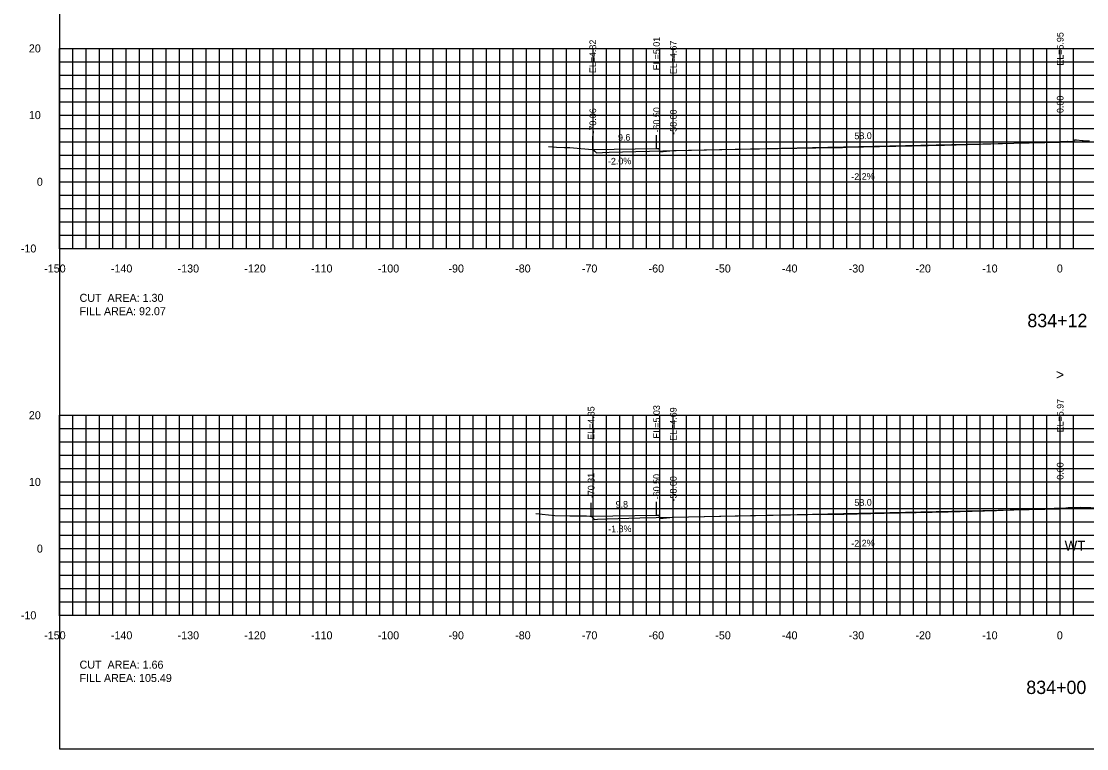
# Model space of a CAD drawing. Extents: x 1797419 to 1809236, y 248759 to 251512.
# Drawn here: x 1808255.3 to 1808415, y 250854.9 to 250964 of the extents above; entities that cross this region are included whole.
import ezdxf

# ---------------------------------------------------------------- set-up
doc = ezdxf.new("R2010")
doc.units = 0
for name, color, linetype in [('1', 7, 'Continuous'), ('10', 7, 'Continuous'), ('3', 7, 'Continuous'), ('31', 7, 'Continuous'), ('4', 7, 'Continuous'), ('60', 7, 'Continuous'), ('ANNO-TXT', 7, 'Continuous'), ('CL-CNST', 7, 'Continuous'), ('Level 62', 7, 'Continuous'), ('M-ROADS', 7, 'Continuous')]:
    doc.layers.add(name, color=color, linetype=linetype)

msp = doc.modelspace()

# ---------------------------------------------------------------- linework, layer by layer
for p, q in [((1808340.94, 250944.71), (1808340.94, 250946.71)), ((1808350.5, 250944.9), (1808350.5, 250946.9)), ((1808353, 250944.56), (1808353, 250946.56)), ((1808411, 250945.84), (1808411, 250947.84)), ((1808411, 250890.86), (1808411, 250892.86)), ((1808340.69, 250889.74), (1808340.69, 250891.74)), ((1808350.5, 250889.92), (1808350.5, 250891.92)), ((1808353, 250889.58), (1808353, 250891.58))]:
    msp.add_line(p, q)
msp.add_lwpolyline([(1808261, 250854.89), (1808561, 250854.89), (1808561, 251044.89), (1808261, 251044.89)], close=True)
at = {"layer": '60'}
for p, q in [((1808260.94, 250959.89), (1808261, 250959.89)), ((1808261, 250929.89), (1808261, 250959.89)), ((1808260.94, 250949.89), (1808261, 250949.89)), ((1808260.94, 250939.89), (1808261, 250939.89)), ((1808260.94, 250929.89), (1808261, 250929.89)), ((1808261, 250929.89), (1808561, 250929.89)), ((1808261, 250929.83), (1808261, 250929.89)), ((1808271, 250929.83), (1808271, 250929.89)), ((1808281, 250929.83), (1808281, 250929.89)), ((1808291, 250929.83), (1808291, 250929.89)), ((1808301, 250929.83), (1808301, 250929.89)), ((1808311, 250929.83), (1808311, 250929.89)), ((1808321, 250929.83), (1808321, 250929.89)), ((1808331, 250929.83), (1808331, 250929.89)), ((1808341, 250929.83), (1808341, 250929.89)), ((1808351, 250929.83), (1808351, 250929.89)), ((1808361, 250929.83), (1808361, 250929.89)), ((1808371, 250929.83), (1808371, 250929.89)), ((1808381, 250929.83), (1808381, 250929.89)), ((1808391, 250929.83), (1808391, 250929.89)), ((1808401, 250929.83), (1808401, 250929.89)), ((1808411, 250929.83), (1808411, 250929.89)), ((1808260.94, 250904.89), (1808261, 250904.89)), ((1808261, 250874.89), (1808261, 250904.89)), ((1808260.94, 250894.89), (1808261, 250894.89)), ((1808260.94, 250884.89), (1808261, 250884.89)), ((1808260.94, 250874.89), (1808261, 250874.89)), ((1808261, 250874.89), (1808561, 250874.89)), ((1808261, 250874.83), (1808261, 250874.89)), ((1808271, 250874.83), (1808271, 250874.89)), ((1808281, 250874.83), (1808281, 250874.89)), ((1808291, 250874.83), (1808291, 250874.89)), ((1808301, 250874.83), (1808301, 250874.89)), ((1808311, 250874.83), (1808311, 250874.89)), ((1808321, 250874.83), (1808321, 250874.89)), ((1808331, 250874.83), (1808331, 250874.89)), ((1808341, 250874.83), (1808341, 250874.89)), ((1808351, 250874.83), (1808351, 250874.89)), ((1808361, 250874.83), (1808361, 250874.89)), ((1808371, 250874.83), (1808371, 250874.89)), ((1808381, 250874.83), (1808381, 250874.89)), ((1808391, 250874.83), (1808391, 250874.89)), ((1808401, 250874.83), (1808401, 250874.89)), ((1808411, 250874.83), (1808411, 250874.89))]:
    msp.add_line(p, q, dxfattribs=at)
at = {"layer": 'CL-CNST'}
for points in [[(1808340.94, 250944.71), (1808350.5, 250944.9), (1808350.83, 250944.9), (1808351, 250944.4), (1808353, 250944.56), (1808411, 250945.84), (1808469, 250946.71), (1808471, 250946.54), (1808471.17, 250947.04), (1808471.5, 250947.04), (1808473.5, 250947.12), (1808478.5, 250947.22), (1808479.5, 250947.26), (1808485.31, 250945.32)], [(1808340.69, 250889.74), (1808350.5, 250889.92), (1808350.83, 250889.92), (1808351, 250889.42), (1808353, 250889.58), (1808411, 250890.86), (1808469, 250891.97), (1808471, 250891.81), (1808471.17, 250892.31), (1808471.5, 250892.31), (1808473.5, 250892.39), (1808478.5, 250892.49), (1808479.5, 250892.53), (1808486.16, 250890.31)]]:
    msp.add_lwpolyline(points, dxfattribs=at)
at = {"layer": 'Level 62'}
for p, q in [((1808261, 250959.89), (1808561, 250959.89)), ((1808261, 250929.89), (1808261, 250959.89)), ((1808263, 250929.89), (1808263, 250959.89)), ((1808265, 250929.89), (1808265, 250959.89)), ((1808267, 250929.89), (1808267, 250959.89)), ((1808269, 250929.89), (1808269, 250959.89)), ((1808271, 250929.89), (1808271, 250959.89)), ((1808273, 250929.89), (1808273, 250959.89)), ((1808275, 250929.89), (1808275, 250959.89)), ((1808277, 250929.89), (1808277, 250959.89)), ((1808279, 250929.89), (1808279, 250959.89)), ((1808281, 250929.89), (1808281, 250959.89)), ((1808283, 250929.89), (1808283, 250959.89)), ((1808285, 250929.89), (1808285, 250959.89)), ((1808287, 250929.89), (1808287, 250959.89)), ((1808289, 250929.89), (1808289, 250959.89)), ((1808291, 250929.89), (1808291, 250959.89)), ((1808293, 250929.89), (1808293, 250959.89)), ((1808295, 250929.89), (1808295, 250959.89)), ((1808297, 250929.89), (1808297, 250959.89)), ((1808299, 250929.89), (1808299, 250959.89)), ((1808301, 250929.89), (1808301, 250959.89)), ((1808303, 250929.89), (1808303, 250959.89)), ((1808305, 250929.89), (1808305, 250959.89)), ((1808307, 250929.89), (1808307, 250959.89)), ((1808309, 250929.89), (1808309, 250959.89)), ((1808311, 250929.89), (1808311, 250959.89)), ((1808313, 250929.89), (1808313, 250959.89)), ((1808315, 250929.89), (1808315, 250959.89)), ((1808317, 250929.89), (1808317, 250959.89)), ((1808319, 250929.89), (1808319, 250959.89)), ((1808321, 250929.89), (1808321, 250959.89)), ((1808323, 250929.89), (1808323, 250959.89)), ((1808325, 250929.89), (1808325, 250959.89)), ((1808327, 250929.89), (1808327, 250959.89)), ((1808329, 250929.89), (1808329, 250959.89)), ((1808331, 250929.89), (1808331, 250959.89)), ((1808333, 250929.89), (1808333, 250959.89)), ((1808335, 250929.89), (1808335, 250959.89)), ((1808337, 250929.89), (1808337, 250959.89)), ((1808339, 250929.89), (1808339, 250959.89)), ((1808341, 250929.89), (1808341, 250959.89)), ((1808343, 250929.89), (1808343, 250959.89)), ((1808345, 250929.89), (1808345, 250959.89)), ((1808347, 250929.89), (1808347, 250959.89)), ((1808349, 250929.89), (1808349, 250959.89)), ((1808351, 250929.89), (1808351, 250959.89)), ((1808353, 250929.89), (1808353, 250959.89)), ((1808355, 250929.89), (1808355, 250959.89)), ((1808357, 250929.89), (1808357, 250959.89)), ((1808359, 250929.89), (1808359, 250959.89)), ((1808361, 250929.89), (1808361, 250959.89)), ((1808363, 250929.89), (1808363, 250959.89)), ((1808365, 250929.89), (1808365, 250959.89)), ((1808367, 250929.89), (1808367, 250959.89)), ((1808369, 250929.89), (1808369, 250959.89)), ((1808371, 250929.89), (1808371, 250959.89)), ((1808373, 250929.89), (1808373, 250959.89)), ((1808375, 250929.89), (1808375, 250959.89)), ((1808377, 250929.89), (1808377, 250959.89)), ((1808379, 250929.89), (1808379, 250959.89)), ((1808381, 250929.89), (1808381, 250959.89)), ((1808383, 250929.89), (1808383, 250959.89)), ((1808385, 250929.89), (1808385, 250959.89)), ((1808387, 250929.89), (1808387, 250959.89)), ((1808389, 250929.89), (1808389, 250959.89)), ((1808391, 250929.89), (1808391, 250959.89)), ((1808393, 250929.89), (1808393, 250959.89)), ((1808395, 250929.89), (1808395, 250959.89)), ((1808397, 250929.89), (1808397, 250959.89)), ((1808399, 250929.89), (1808399, 250959.89)), ((1808401, 250929.89), (1808401, 250959.89)), ((1808403, 250929.89), (1808403, 250959.89)), ((1808405, 250929.89), (1808405, 250959.89)), ((1808407, 250929.89), (1808407, 250959.89)), ((1808409, 250929.89), (1808409, 250959.89)), ((1808411, 250929.89), (1808411, 250959.89)), ((1808413, 250929.89), (1808413, 250959.89)), ((1808261, 250957.89), (1808561, 250957.89)), ((1808261, 250955.89), (1808561, 250955.89)), ((1808261, 250953.89), (1808561, 250953.89)), ((1808261, 250951.89), (1808561, 250951.89)), ((1808261, 250949.89), (1808561, 250949.89)), ((1808261, 250947.89), (1808561, 250947.89)), ((1808261, 250945.89), (1808561, 250945.89)), ((1808261, 250943.89), (1808561, 250943.89)), ((1808261, 250941.89), (1808561, 250941.89)), ((1808261, 250939.89), (1808561, 250939.89)), ((1808261, 250937.89), (1808561, 250937.89)), ((1808261, 250935.89), (1808561, 250935.89)), ((1808261, 250933.89), (1808561, 250933.89)), ((1808261, 250931.89), (1808561, 250931.89)), ((1808261, 250929.89), (1808561, 250929.89)), ((1808261, 250904.89), (1808561, 250904.89)), ((1808261, 250874.89), (1808261, 250904.89)), ((1808263, 250874.89), (1808263, 250904.89)), ((1808265, 250874.89), (1808265, 250904.89)), ((1808267, 250874.89), (1808267, 250904.89)), ((1808269, 250874.89), (1808269, 250904.89)), ((1808271, 250874.89), (1808271, 250904.89)), ((1808273, 250874.89), (1808273, 250904.89)), ((1808275, 250874.89), (1808275, 250904.89)), ((1808277, 250874.89), (1808277, 250904.89)), ((1808279, 250874.89), (1808279, 250904.89)), ((1808281, 250874.89), (1808281, 250904.89)), ((1808283, 250874.89), (1808283, 250904.89)), ((1808285, 250874.89), (1808285, 250904.89)), ((1808287, 250874.89), (1808287, 250904.89)), ((1808289, 250874.89), (1808289, 250904.89)), ((1808291, 250874.89), (1808291, 250904.89)), ((1808293, 250874.89), (1808293, 250904.89)), ((1808295, 250874.89), (1808295, 250904.89)), ((1808297, 250874.89), (1808297, 250904.89)), ((1808299, 250874.89), (1808299, 250904.89)), ((1808301, 250874.89), (1808301, 250904.89)), ((1808303, 250874.89), (1808303, 250904.89)), ((1808305, 250874.89), (1808305, 250904.89)), ((1808307, 250874.89), (1808307, 250904.89)), ((1808309, 250874.89), (1808309, 250904.89)), ((1808311, 250874.89), (1808311, 250904.89)), ((1808313, 250874.89), (1808313, 250904.89)), ((1808315, 250874.89), (1808315, 250904.89)), ((1808317, 250874.89), (1808317, 250904.89)), ((1808319, 250874.89), (1808319, 250904.89)), ((1808321, 250874.89), (1808321, 250904.89)), ((1808323, 250874.89), (1808323, 250904.89)), ((1808325, 250874.89), (1808325, 250904.89)), ((1808327, 250874.89), (1808327, 250904.89)), ((1808329, 250874.89), (1808329, 250904.89)), ((1808331, 250874.89), (1808331, 250904.89)), ((1808333, 250874.89), (1808333, 250904.89)), ((1808335, 250874.89), (1808335, 250904.89)), ((1808337, 250874.89), (1808337, 250904.89)), ((1808339, 250874.89), (1808339, 250904.89)), ((1808341, 250874.89), (1808341, 250904.89)), ((1808343, 250874.89), (1808343, 250904.89)), ((1808345, 250874.89), (1808345, 250904.89)), ((1808347, 250874.89), (1808347, 250904.89)), ((1808349, 250874.89), (1808349, 250904.89)), ((1808351, 250874.89), (1808351, 250904.89)), ((1808353, 250874.89), (1808353, 250904.89)), ((1808355, 250874.89), (1808355, 250904.89)), ((1808357, 250874.89), (1808357, 250904.89)), ((1808359, 250874.89), (1808359, 250904.89)), ((1808361, 250874.89), (1808361, 250904.89)), ((1808363, 250874.89), (1808363, 250904.89)), ((1808365, 250874.89), (1808365, 250904.89)), ((1808367, 250874.89), (1808367, 250904.89)), ((1808369, 250874.89), (1808369, 250904.89)), ((1808371, 250874.89), (1808371, 250904.89)), ((1808373, 250874.89), (1808373, 250904.89)), ((1808375, 250874.89), (1808375, 250904.89)), ((1808377, 250874.89), (1808377, 250904.89)), ((1808379, 250874.89), (1808379, 250904.89)), ((1808381, 250874.89), (1808381, 250904.89)), ((1808383, 250874.89), (1808383, 250904.89)), ((1808385, 250874.89), (1808385, 250904.89)), ((1808387, 250874.89), (1808387, 250904.89)), ((1808389, 250874.89), (1808389, 250904.89)), ((1808391, 250874.89), (1808391, 250904.89)), ((1808393, 250874.89), (1808393, 250904.89)), ((1808395, 250874.89), (1808395, 250904.89)), ((1808397, 250874.89), (1808397, 250904.89)), ((1808399, 250874.89), (1808399, 250904.89)), ((1808401, 250874.89), (1808401, 250904.89)), ((1808403, 250874.89), (1808403, 250904.89)), ((1808405, 250874.89), (1808405, 250904.89)), ((1808407, 250874.89), (1808407, 250904.89)), ((1808409, 250874.89), (1808409, 250904.89)), ((1808411, 250874.89), (1808411, 250904.89)), ((1808413, 250874.89), (1808413, 250904.89)), ((1808261, 250902.89), (1808561, 250902.89)), ((1808261, 250900.89), (1808561, 250900.89)), ((1808261, 250898.89), (1808561, 250898.89)), ((1808261, 250896.89), (1808561, 250896.89)), ((1808261, 250894.89), (1808561, 250894.89)), ((1808261, 250892.89), (1808561, 250892.89)), ((1808261, 250890.89), (1808561, 250890.89)), ((1808261, 250888.89), (1808561, 250888.89)), ((1808261, 250886.89), (1808561, 250886.89)), ((1808261, 250884.89), (1808561, 250884.89)), ((1808261, 250882.89), (1808561, 250882.89)), ((1808261, 250880.89), (1808561, 250880.89)), ((1808261, 250878.89), (1808561, 250878.89)), ((1808261, 250876.89), (1808561, 250876.89)), ((1808261, 250874.89), (1808561, 250874.89))]:
    msp.add_line(p, q, dxfattribs=at)
at = {"layer": 'M-ROADS'}
for points in [[(1808334.28, 250945.2), (1808335.48, 250945.06), (1808336.69, 250945.04), (1808337.49, 250945.04), (1808340.82, 250944.71), (1808340.94, 250944.71), (1808341.23, 250944.47), (1808341.48, 250944.22), (1808342.41, 250944.29), (1808343.39, 250944.35), (1808353.41, 250944.57), (1808360.29, 250944.73), (1808377.16, 250945.03), (1808378.38, 250945.05), (1808379.06, 250945.06), (1808393.67, 250945.37), (1808405.82, 250945.72), (1808411.04, 250945.95), (1808412.05, 250945.97), (1808412.12, 250945.95), (1808413.04, 250946), (1808413.22, 250946.2), (1808413.43, 250946.18), (1808414.29, 250946.07), (1808414.47, 250946.06), (1808415.37, 250946.05)], [(1808332.41, 250890.16), (1808335.26, 250889.83), (1808337.49, 250889.79), (1808338.5, 250889.78), (1808340.01, 250889.78), (1808340.51, 250889.74), (1808340.69, 250889.74), (1808340.83, 250889.62), (1808341.2, 250889.25), (1808341.66, 250889.29), (1808343.11, 250889.37), (1808348.01, 250889.48), (1808360.15, 250889.76), (1808373.17, 250889.99), (1808378.57, 250890.07), (1808384.61, 250890.21), (1808394.19, 250890.41), (1808401.46, 250890.61), (1808406.57, 250890.84), (1808411.85, 250891.02), (1808412.21, 250891.03), (1808414.09, 250891.09), (1808421.53, 250890.83)]]:
    msp.add_lwpolyline(points, dxfattribs=at)

# ---------------------------------------------------------------- texts
at = {"layer": '1'}
for s, p in [('834+12', (1808406.08, 250918.09)), ('834+00', (1808405.92, 250863.09))]:
    msp.add_text(s, height=2, dxfattribs=at).set_placement(p)
at = {"layer": '10'}
for s, p in [('-150', (1808258.7, 250926.29)), ('-140', (1808268.7, 250926.29)), ('-130', (1808278.7, 250926.29)), ('-120', (1808288.7, 250926.29)), ('-110', (1808298.7, 250926.29)), ('-100', (1808308.7, 250926.29)), ('-90', (1808319.3, 250926.29)), ('-80', (1808329.3, 250926.29)), ('-70', (1808339.3, 250926.29)), ('-60', (1808349.3, 250926.29)), ('-50', (1808359.3, 250926.29)), ('-40', (1808369.3, 250926.29)), ('-30', (1808379.3, 250926.29)), ('-20', (1808389.3, 250926.29)), ('-10', (1808399.3, 250926.29)), ('0', (1808410.5, 250926.29)), ('-150', (1808258.7, 250871.29)), ('-140', (1808268.7, 250871.29)), ('-130', (1808278.7, 250871.29)), ('-120', (1808288.7, 250871.29)), ('-110', (1808298.7, 250871.29)), ('-100', (1808308.7, 250871.29)), ('-90', (1808319.3, 250871.29)), ('-80', (1808329.3, 250871.29)), ('-70', (1808339.3, 250871.29)), ('-60', (1808349.3, 250871.29)), ('-50', (1808359.3, 250871.29)), ('-40', (1808369.3, 250871.29)), ('-30', (1808379.3, 250871.29)), ('-20', (1808389.3, 250871.29)), ('-10', (1808399.3, 250871.29)), ('0', (1808410.5, 250871.29))]:
    msp.add_text(s, height=1.2, dxfattribs=at).set_placement(p)
at = {"layer": '3'}
for s, p in [('EL=5.95', (1808411.5, 250957.3)), ('EL=4.82', (1808341.44, 250956.18)), ('EL=5.01', (1808351, 250956.61)), ('EL=4.67', (1808353.5, 250956.03)), ('0.00', (1808411.5, 250950.2)), ('-70.06', (1808341.44, 250947.12)), ('-60.50', (1808351, 250947.28)), ('-58.00', (1808353.5, 250946.94)), ('EL=5.03', (1808351, 250901.38)), ('EL=5.97', (1808411.5, 250902.32)), ('EL=4.85', (1808341.19, 250901.2)), ('EL=4.69', (1808353.5, 250901.05)), ('0.00', (1808411.5, 250895.22)), ('-70.31', (1808341.19, 250892.45)), ('-60.50', (1808351, 250892.29)), ('-58.00', (1808353.5, 250891.96))]:
    msp.add_text(s, height=1, rotation=90, dxfattribs=at).set_placement(p)
at = {"layer": '31'}
for s, p in [('20', (1808256.4, 250959.29)), ('10', (1808256.4, 250949.29)), ('0', (1808257.6, 250939.29)), ('-10', (1808255.2, 250929.29)), ('20', (1808256.4, 250904.29)), ('10', (1808256.4, 250894.29)), ('0', (1808257.6, 250884.29)), ('-10', (1808255.2, 250874.29))]:
    msp.add_text(s, height=1.2, dxfattribs=at).set_placement(p)
at = {"layer": '4'}
for s, rotation, p in [('9.6', 1.1116, (1808344.73, 250946.03)), ('58.0', 1.2603, (1808380.16, 250946.26)), ('-2.0%', 1.1116, (1808343.22, 250942.46)), ('-2.2%', 1.2603, (1808379.7, 250940.15)), ('9.8', 1.0357, (1808344.37, 250891)), ('58.0', 1.2603, (1808380.16, 250891.28)), ('-1.8%', 1.0357, (1808343.25, 250887.32)), ('-2.2%', 1.2603, (1808379.7, 250885.17))]:
    msp.add_text(s, height=1, rotation=rotation, dxfattribs=at).set_placement(p)
at = {"layer": '60'}
for s, height, p in [('-', 0.0001, (1808261, 250929.89)), ('>', 1.5, (1808410.39, 250910.24)), ('WT', 1.5, (1808411.67, 250884.57)), ('-', 0.0001, (1808261, 250874.89))]:
    msp.add_text(s, height=height, dxfattribs=at).set_placement(p)
at = {"layer": 'ANNO-TXT'}
for s, p in [('CUT  AREA: 1.30', (1808264, 250921.89)), ('FILL AREA: 92.07', (1808264, 250919.89)), ('CUT  AREA: 1.66', (1808264, 250866.89)), ('FILL AREA: 105.49', (1808264, 250864.89))]:
    msp.add_text(s, height=1.2, dxfattribs=at).set_placement(p)

doc.saveas('drawing.dxf')
